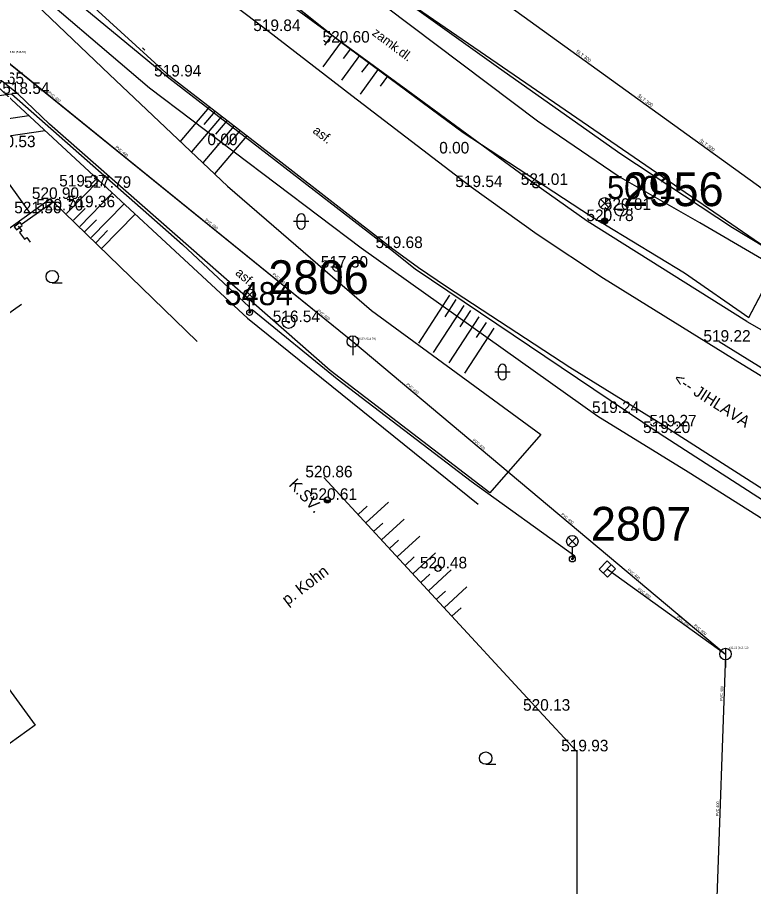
# Model space of a CAD drawing. Extents: x -668867 to -667827, y -1131943 to -1131019.
# Drawn here: x -668526.6 to -668478.8, y -1131470.4 to -1131413.9 of the extents above; entities that cross this region are included whole.
import ezdxf

# ---------------------------------------------------------------- set-up
doc = ezdxf.new("R2010")
doc.units = 0
for name, color, linetype in [('G_Bod_tecka', 7, 'Continuous'), ('G_Bod_vyska', 7, 'Continuous'), ('G_Bodove_pole', 7, 'Continuous'), ('G_Breh_Teren', 7, 'Continuous'), ('G_Budovy_Objekty', 7, 'Continuous'), ('G_Objekty_technicke', 7, 'Continuous'), ('G_Plochy_zpevnene', 7, 'Continuous'), ('G_Ploty', 7, 'Continuous'), ('G_Popisy_povrchu', 7, 'Continuous'), ('G_Poznamky_odkaz', 7, 'Continuous'), ('G_Site-kanalizace', 7, 'Continuous'), ('G_Site-Rozvadece', 7, 'Continuous'), ('G_Site-Sloupy', 7, 'Continuous'), ('G_Vyskove_srafy', 7, 'Continuous'), ('G_Z_ELsilove_podz_kotovane', 7, 'Continuous'), ('G_Z_KANAL_podz_kotovane', 7, 'Continuous'), ('G_Z_PLYNY_podz_geodeticky', 7, 'Continuous'), ('G_Z_SPOJE_podz_geodeticky', 7, 'Continuous'), ('G_Z_SPOJE_podz_kotovane', 7, 'Continuous'), ('G_Z_SPOJE_podz_priblizne', 7, 'Continuous'), ('G_Z_VODA_podz_kotovane', 7, 'Continuous'), ('G_Zabradli_Svodidla', 7, 'Continuous'), ('G_Zelen-Znacky', 7, 'Continuous'), ('Vrstva 1', 7, 'Continuous'), ('Vrstva 12', 7, 'Continuous'), ('Vrstva 17', 7, 'Continuous'), ('Vrstva 2', 7, 'Continuous'), ('Vrstva 26', 7, 'Continuous'), ('Vrstva 3', 7, 'Continuous'), ('Vrstva 4', 7, 'Continuous'), ('Vrstva 8', 7, 'Continuous')]:
    doc.layers.add(name, color=color, linetype=linetype)

msp = doc.modelspace()

# ---------------------------------------------------------------- linework, layer by layer
at = {"layer": 'G_Bod_tecka'}
for p, q in [((-668510.25, -1131414.82), (-668510.25, -1131414.82)), ((-668505.55, -1131415.57), (-668505.55, -1131415.57)), ((-668516.7, -1131417.77), (-668516.7, -1131417.77)), ((-668526.56, -1131418.9), (-668526.56, -1131418.9)), ((-668513.47, -1131422.23), (-668513.47, -1131422.23)), ((-668498.41, -1131422.77), (-668498.41, -1131422.77)), ((-668522.86, -1131424.91), (-668522.86, -1131424.91)), ((-668492.91, -1131424.81), (-668492.91, -1131424.81)), ((-668521.25, -1131425), (-668521.25, -1131425)), ((-668497.12, -1131424.95), (-668497.12, -1131424.95)), ((-668524.45, -1131425.72), (-668524.45, -1131425.72)), ((-668524.17, -1131426.47), (-668524.17, -1131426.47)), ((-668522.28, -1131426.26), (-668522.28, -1131426.26)), ((-668487.37, -1131426.43), (-668487.37, -1131426.43)), ((-668525.77, -1131426.65), (-668525.77, -1131426.65)), ((-668488.44, -1131427.16), (-668488.44, -1131427.16)), ((-668502.29, -1131428.91), (-668502.29, -1131428.91)), ((-668505.85, -1131430.18), (-668505.85, -1131430.18)), ((-668508.98, -1131433.72), (-668508.98, -1131433.72)), ((-668481, -1131434.99), (-668481, -1131434.99)), ((-668488.25, -1131439.62), (-668488.25, -1131439.62)), ((-668484.51, -1131440.49), (-668484.51, -1131440.49)), ((-668484.9, -1131440.92), (-668484.9, -1131440.92)), ((-668506.69, -1131443.8), (-668506.69, -1131443.8)), ((-668506.46, -1131445.26), (-668506.46, -1131445.26)), ((-668499.27, -1131449.71), (-668499.27, -1131449.71)), ((-668492.7, -1131458.95), (-668492.7, -1131458.95)), ((-668490.24, -1131461.59), (-668490.24, -1131461.59))]:
    msp.add_line(p, q, dxfattribs=at)
at = {"layer": 'G_Bodove_pole'}
for centre, radius in [((-668487.37, -1131426.43), 0.412), ((-668487.37, -1131426.43), 0.05), ((-668508.98, -1131433.72), 0.412), ((-668508.98, -1131433.72), 0.05)]:
    msp.add_circle(centre, radius, dxfattribs=at)
at = {"layer": 'G_Breh_Teren'}
for p, q in [((-668531.16, -1131415.41), (-668524.87, -1131421.21)), ((-668524.87, -1131421.21), (-668511.65, -1131433.47)), ((-668528.85, -1131422.38), (-668525.76, -1131426.66)), ((-668511.65, -1131433.47), (-668496.65, -1131445.55))]:
    msp.add_line(p, q, dxfattribs=at)
for points in [[(-668479.2, -1131433.68), (-668489.58, -1131427.16), (-668492.91, -1131424.81), (-668501.24, -1131418.7), (-668509.57, -1131412.59)], [(-668479.2, -1131433.68), (-668474.47, -1131436.39), (-668469.37, -1131439.8), (-668468.85, -1131440.99), (-668466.84, -1131444)], [(-668466.84, -1131444), (-668472.26, -1131440.42), (-668481, -1131434.99)]]:
    msp.add_lwpolyline(points, dxfattribs=at)
at = {"layer": 'G_Budovy_Objekty'}
msp.add_line((-668526.34, -1131432.57), (-668530.21, -1131435.33), dxfattribs=at)
at = {"layer": 'G_Objekty_technicke'}
for p, q in [((-668488.705, -1131425.745), (-668488.175, -1131426.275)), ((-668488.705, -1131426.275), (-668488.175, -1131425.745)), ((-668488.44, -1131427.16), (-668488.44, -1131426.385)), ((-668511.775, -1131431.675), (-668511.245, -1131432.205)), ((-668511.775, -1131432.205), (-668511.245, -1131431.675)), ((-668511.51, -1131433.09), (-668511.51, -1131432.315)), ((-668490.805, -1131447.685), (-668490.275, -1131448.215)), ((-668490.805, -1131448.215), (-668490.275, -1131447.685)), ((-668490.54, -1131449.1), (-668490.54, -1131448.325))]:
    msp.add_line(p, q, dxfattribs=at)
for centre, radius in [((-668488.44, -1131426.01), 0.375), ((-668488.44, -1131427.16), 0.2), ((-668488.44, -1131427.16), 0.18), ((-668488.44, -1131427.16), 0.16), ((-668488.44, -1131427.16), 0.14), ((-668488.44, -1131427.16), 0.12), ((-668488.44, -1131427.16), 0.1), ((-668488.44, -1131427.16), 0.08), ((-668488.44, -1131427.16), 0.06), ((-668488.44, -1131427.16), 0.04), ((-668488.44, -1131427.16), 0.02), ((-668511.51, -1131431.94), 0.375), ((-668511.51, -1131433.09), 0.19), ((-668511.51, -1131433.09), 0.05), ((-668490.54, -1131447.95), 0.375), ((-668490.54, -1131449.1), 0.19), ((-668490.54, -1131449.1), 0.05)]:
    msp.add_circle(centre, radius, dxfattribs=at)
at = {"layer": 'G_Plochy_zpevnene'}
for p, q in [((-668530.88, -1131407.81), (-668520.62, -1131417.64)), ((-668510.28, -1131414.86), (-668512.59, -1131413.1)), ((-668518.48, -1131415.92), (-668518.31, -1131416.06)), ((-668520.62, -1131417.64), (-668512.94, -1131424.9)), ((-668506.27, -1131436.87), (-668524.52, -1131420.87)), ((-668512.94, -1131424.9), (-668503.58, -1131432.97)), ((-668503.58, -1131432.97), (-668492.58, -1131441.02)), ((-668495.91, -1131444.8), (-668506.27, -1131436.87)), ((-668492.58, -1131441.02), (-668495.91, -1131444.8))]:
    msp.add_line(p, q, dxfattribs=at)
for points in [[(-668532.89, -1131403), (-668516.7, -1131417.77)], [(-668467.01, -1131444.31), (-668473.48, -1131440.15), (-668479.5, -1131436.47), (-668488.51, -1131430.88), (-668492.82, -1131428.04), (-668497.12, -1131424.95), (-668504.86, -1131419.02), (-668510.28, -1131414.86)], [(-668524.52, -1131420.87), (-668526.56, -1131418.9), (-668529.34, -1131416.72)], [(-668484.51, -1131440.49), (-668490.7, -1131436.66), (-668498.72, -1131431.43), (-668500.53, -1131430.2), (-668502.29, -1131428.91), (-668509.49, -1131423.34), (-668516.7, -1131417.77)], [(-668484.51, -1131440.49), (-668476.82, -1131445.41), (-668474.84, -1131446.71)]]:
    msp.add_lwpolyline(points, dxfattribs=at)
at = {"layer": 'G_Ploty'}
for p, q in [((-668526.33, -1131427.37), (-668524.27, -1131425.9)), ((-668524.45, -1131425.72), (-668525.76, -1131426.66)), ((-668524.45, -1131425.72), (-668524.27, -1131425.9)), ((-668524.27, -1131425.9), (-668514.91, -1131434.97)), ((-668525.76, -1131426.66), (-668527.8, -1131428.12)), ((-668506.69, -1131443.8), (-668492.7, -1131458.95)), ((-668492.7, -1131458.95), (-668490.24, -1131461.59)), ((-668490.24, -1131461.59), (-668490.24, -1131477.68))]:
    msp.add_line(p, q, dxfattribs=at)
at = {"layer": 'G_Site-kanalizace'}
for p, q in [((-668504.8, -1131434.605), (-668504.8, -1131435.855)), ((-668488.527, -1131450.023), (-668488.013, -1131449.477)), ((-668480.59, -1131454.895), (-668480.59, -1131456.145))]:
    msp.add_line(p, q, dxfattribs=at)
msp.add_lwpolyline([(-668488.254, -1131450.279), (-668487.741, -1131449.733), (-668488.287, -1131449.219), (-668488.801, -1131449.766)], close=True, dxfattribs=at)
for centre in [(-668504.8, -1131434.98), (-668480.59, -1131455.27)]:
    msp.add_circle(centre, 0.375, dxfattribs=at)
at = {"layer": 'G_Site-Rozvadece'}
msp.add_lwpolyline([(-668526.33, -1131427.37), (-668526.41, -1131427.25), (-668526.8, -1131427.54), (-668526.72, -1131427.65), (-668526.66, -1131427.72), (-668526.28, -1131427.44)], close=True, dxfattribs=at)
msp.add_lwpolyline([(-668526.54, -1131427.49), (-668526.32, -1131427.784), (-668526.466, -1131427.894), (-668526.133, -1131428.335), (-668525.987, -1131428.226), (-668525.764, -1131428.519)], dxfattribs=at)
at = {"layer": 'G_Site-Sloupy'}
for centre, radius in [((-668492.91, -1131424.81), 0.2), ((-668505.85, -1131430.18), 0.25), ((-668505.85, -1131430.18), 0.05), ((-668506.46, -1131445.26), 0.2), ((-668499.27, -1131449.71), 0.2)]:
    msp.add_circle(centre, radius, dxfattribs=at)
for radius in [0.18, 0.16, 0.14, 0.12, 0.1, 0.08, 0.06, 0.04, 0.02]:
    msp.add_arc((-668506.46, -1131445.26), radius, 180, 0, dxfattribs=at)
at = {"layer": 'G_Vyskove_srafy'}
for p, q in [((-668506.17, -1131415.08), (-668506.65, -1131415.73)), ((-668505.57, -1131415.52), (-668506.75, -1131417.14)), ((-668504.36, -1131416.41), (-668505.54, -1131418.02)), ((-668504.96, -1131415.97), (-668505.44, -1131416.61)), ((-668503.75, -1131416.86), (-668504.23, -1131417.5)), ((-668503.15, -1131417.3), (-668504.33, -1131418.91)), ((-668502.54, -1131417.74), (-668503.02, -1131418.39)), ((-668516.02, -1131422.02), (-668514.11, -1131419.77)), ((-668525.86, -1131420.33), (-668529.11, -1131420.8)), ((-668515.26, -1131422.66), (-668513.33, -1131420.38)), ((-668514.46, -1131420.88), (-668513.75, -1131420.05)), ((-668513.7, -1131421.52), (-668512.97, -1131420.66)), ((-668524.8, -1131421.3), (-668528.93, -1131421.9)), ((-668514.53, -1131423.37), (-668512.52, -1131421)), ((-668512.9, -1131422.2), (-668512.13, -1131421.3)), ((-668513.78, -1131424.09), (-668511.7, -1131421.64)), ((-668521.29, -1131424.5), (-668523.41, -1131426.66)), ((-668520.43, -1131425.35), (-668522.54, -1131427.51)), ((-668519.67, -1131426.04), (-668521.81, -1131428.22)), ((-668522.2, -1131426.35), (-668522.95, -1131427.11)), ((-668521.46, -1131427.07), (-668522.21, -1131427.84)), ((-668518.95, -1131426.7), (-668521.11, -1131428.91)), ((-668520.74, -1131427.77), (-668521.49, -1131428.54)), ((-668500.52, -1131435.08), (-668498.49, -1131431.96)), ((-668498.81, -1131433.38), (-668498.08, -1131432.26)), ((-668499.57, -1131435.7), (-668497.57, -1131432.64)), ((-668498.55, -1131436.37), (-668496.59, -1131433.38)), ((-668497.83, -1131434.02), (-668497.14, -1131432.97)), ((-668496.76, -1131434.72), (-668496.11, -1131433.74)), ((-668497.53, -1131437.03), (-668495.62, -1131434.11)), ((-668504.46, -1131446.21), (-668503.88, -1131445.67)), ((-668503.96, -1131446.76), (-668502.49, -1131445.4)), ((-668503.45, -1131447.31), (-668502.86, -1131446.77)), ((-668502.94, -1131447.86), (-668501.47, -1131446.51)), ((-668502.43, -1131448.41), (-668501.84, -1131447.87)), ((-668501.92, -1131448.96), (-668500.45, -1131447.61)), ((-668501.41, -1131449.52), (-668500.82, -1131448.97)), ((-668500.9, -1131450.07), (-668499.43, -1131448.71)), ((-668500.39, -1131450.62), (-668499.81, -1131450.08)), ((-668499.88, -1131451.17), (-668498.42, -1131449.81)), ((-668499.38, -1131451.72), (-668498.79, -1131451.18)), ((-668498.87, -1131452.27), (-668497.4, -1131450.91)), ((-668498.36, -1131452.82), (-668497.77, -1131452.28))]:
    msp.add_line(p, q, dxfattribs=at)
at = {"layer": 'G_Z_ELsilove_podz_kotovane'}
for points in [[(-668514.46, -1131408.15), (-668514.16, -1131408.68), (-668505.55, -1131415.57), (-668497.63, -1131421.4), (-668489.36, -1131426.82), (-668488.62, -1131427.27), (-668488.44, -1131427.39), (-668488.38, -1131427.41), (-668483.25, -1131430.52), (-668479.08, -1131433.42), (-668477.32, -1131430.08)], [(-668537.01, -1131423.01), (-668530.59, -1131419.38), (-668526.99, -1131418.89), (-668515.87, -1131428.69), (-668511.54, -1131432.73), (-668511.5, -1131433.1), (-668511.35, -1131432.9), (-668505.83, -1131437.41), (-668497.11, -1131444.05), (-668490.38, -1131448.89), (-668490.54, -1131449.11)]]:
    msp.add_lwpolyline(points, dxfattribs=at)
at = {"layer": 'G_Z_KANAL_podz_kotovane'}
for p, q in [((-668527.51, -1131416.6), (-668504.8, -1131434.98)), ((-668504.8, -1131434.98), (-668480.59, -1131455.27)), ((-668488.26, -1131449.75), (-668480.59, -1131455.27)), ((-668480.59, -1131455.27), (-668481.33, -1131476.02))]:
    msp.add_line(p, q, dxfattribs=at)
at = {"layer": 'G_Z_PLYNY_podz_geodeticky'}
msp.add_lwpolyline([(-668527.07, -1131410.75), (-668526.96, -1131410.87), (-668518.02, -1131418.51), (-668504.27, -1131428.9), (-668488.88, -1131439.82), (-668483.02, -1131443.45), (-668475.25, -1131448.33), (-668467.04, -1131453.21), (-668466.91, -1131453.3)], dxfattribs=at)
at = {"layer": 'G_Z_SPOJE_podz_geodeticky'}
for points in [[(-668583.62, -1131321.19), (-668582.19, -1131323.51), (-668579.37, -1131327.17), (-668571.26, -1131336.86), (-668560.31, -1131349.9), (-668548.78, -1131363.59), (-668541.66, -1131371.99), (-668528.88, -1131387.3), (-668520.15, -1131397.77), (-668514.25, -1131404.37), (-668511.63, -1131405.99), (-668507.04, -1131408.92), (-668502.16, -1131412.29), (-668495.34, -1131417.18), (-668487.38, -1131422.8), (-668480.13, -1131427.58), (-668468.26, -1131434.73), (-668464.44, -1131437.09), (-668461.84, -1131438.47)], [(-668504.73, -1131410.5), (-668463.47, -1131438.81), (-668419.51, -1131462.48), (-668373.54, -1131482.21), (-668331.41, -1131509.31)], [(-668533.66, -1131447.22), (-668534.36, -1131447.67), (-668525.44, -1131459.88), (-668537.37, -1131468.47)]]:
    msp.add_lwpolyline(points, dxfattribs=at)
at = {"layer": 'G_Z_SPOJE_podz_kotovane'}
msp.add_lwpolyline([(-668463.13, -1131442.25), (-668464.88, -1131441.34), (-668466.59, -1131437.96), (-668468.42, -1131435.76), (-668471.54, -1131433.53), (-668482.25, -1131427.27), (-668487.56, -1131424.24), (-668492.8, -1131420.67), (-668510.89, -1131407.04), (-668515.03, -1131403.42), (-668521.28, -1131395.98)], dxfattribs=at)
at = {"layer": 'G_Z_SPOJE_podz_priblizne'}
for points in [[(-668504.73, -1131410.5), (-668463.47, -1131438.81), (-668419.51, -1131462.48), (-668373.54, -1131482.21), (-668331.41, -1131509.31)], [(-668533.66, -1131447.22), (-668534.36, -1131447.67), (-668525.44, -1131459.88), (-668537.37, -1131468.47)]]:
    msp.add_lwpolyline(points, dxfattribs=at)
at = {"layer": 'G_Z_VODA_podz_kotovane'}
msp.add_lwpolyline([(-668683.369, -1131181.224), (-668649.8, -1131211.72), (-668646.34, -1131215.79), (-668601.09, -1131269.33), (-668550.43, -1131331.42), (-668550.07, -1131333.92), (-668545.5, -1131360.28), (-668544.8, -1131361.58), (-668534.06, -1131374.68), (-668512.85, -1131400.04), (-668473.31, -1131428.57), (-668463.03, -1131434.08), (-668452.78, -1131440.2), (-668452.76, -1131440.21)], dxfattribs=at)
at = {"layer": 'G_Zabradli_Svodidla'}
for p, q in [((-668516.76, -1131417.85), (-668502.36, -1131428.99)), ((-668484.9, -1131440.92), (-668477.16, -1131445.93))]:
    msp.add_line(p, q, dxfattribs=at)
for points in [[(-668538.54, -1131398.44), (-668535.36, -1131401.02), (-668528.77, -1131407.5), (-668522.71, -1131412.95), (-668516.76, -1131417.85)], [(-668502.36, -1131428.99), (-668500.76, -1131430.25), (-668484.9, -1131440.92)]]:
    msp.add_lwpolyline(points, dxfattribs=at)
at = {"layer": 'G_Zelen-Znacky'}
for p, q in [((-668507.66, -1131427.18), (-668508.66, -1131427.18)), ((-668508.41, -1131427.43), (-668508.41, -1131426.93)), ((-668507.91, -1131427.43), (-668507.91, -1131426.93)), ((-668524.332, -1131431.17), (-668523.682, -1131431.167)), ((-668495.33, -1131437.21), (-668495.33, -1131436.71)), ((-668494.83, -1131437.21), (-668494.83, -1131436.71)), ((-668494.58, -1131436.96), (-668495.58, -1131436.96)), ((-668496.172, -1131462.43), (-668495.522, -1131462.427))]:
    msp.add_line(p, q, dxfattribs=at)
for centre in [(-668524.332, -1131430.767), (-668496.172, -1131462.027)]:
    msp.add_circle(centre, 0.403, dxfattribs=at)
for centre, start, end in [((-668508.16, -1131426.93), 0, 180), ((-668508.16, -1131427.43), 180, 0), ((-668495.08, -1131436.71), 0, 180), ((-668495.08, -1131437.21), 180, 0)]:
    msp.add_arc(centre, 0.25, start, end, dxfattribs=at)
at = {"layer": 'Vrstva 1'}
for p, q in [((-668488.44, -1131427.39), (-668488.44, -1131427.39)), ((-668511.5, -1131433.1), (-668511.5, -1131433.1)), ((-668490.54, -1131449.11), (-668490.54, -1131449.11))]:
    msp.add_line(p, q, dxfattribs=at)
at = {"layer": 'Vrstva 12'}
for p, q in [((-668527.513, -1131416.6), (-668504.801, -1131434.983)), ((-668504.801, -1131434.983), (-668480.589, -1131455.273)), ((-668488.265, -1131449.751), (-668480.589, -1131455.273)), ((-668480.589, -1131455.273), (-668481.332, -1131476.019))]:
    msp.add_line(p, q, dxfattribs=at)
at = {"layer": 'Vrstva 17'}
for p, q in [((-668514.16, -1131408.68), (-668505.55, -1131415.57)), ((-668505.55, -1131415.57), (-668497.63, -1131421.4)), ((-668526.99, -1131418.89), (-668515.87, -1131428.69)), ((-668497.63, -1131421.4), (-668489.36, -1131426.82)), ((-668489.36, -1131426.82), (-668488.62, -1131427.27)), ((-668488.62, -1131427.27), (-668488.44, -1131427.39)), ((-668488.44, -1131427.39), (-668488.38, -1131427.41)), ((-668488.38, -1131427.41), (-668483.25, -1131430.52)), ((-668515.87, -1131428.69), (-668511.54, -1131432.73)), ((-668483.25, -1131430.52), (-668479.08, -1131433.42)), ((-668479.08, -1131433.42), (-668477.32, -1131430.08)), ((-668511.54, -1131432.73), (-668511.5, -1131433.1)), ((-668511.5, -1131433.1), (-668511.35, -1131432.9)), ((-668511.35, -1131432.9), (-668505.83, -1131437.41)), ((-668505.83, -1131437.41), (-668497.11, -1131444.05)), ((-668497.11, -1131444.05), (-668490.38, -1131448.89)), ((-668490.38, -1131448.89), (-668490.54, -1131449.11))]:
    msp.add_line(p, q, dxfattribs=at)
at = {"layer": 'Vrstva 26'}
msp.add_lwpolyline([(-668683.369, -1131181.224), (-668649.798, -1131211.717), (-668646.336, -1131215.786), (-668601.09, -1131269.326), (-668550.43, -1131331.42), (-668550.07, -1131333.92), (-668545.496, -1131360.279), (-668544.8, -1131361.58), (-668534.06, -1131374.68), (-668512.85, -1131400.04), (-668473.31, -1131428.57), (-668463.033, -1131434.082), (-668452.779, -1131440.199), (-668452.76, -1131440.21)], dxfattribs=at)
at = {"layer": 'Vrstva 8'}
for p, q in [((-668504.801, -1131434.983), (-668504.801, -1131434.983)), ((-668480.589, -1131455.273), (-668480.589, -1131455.273))]:
    msp.add_line(p, q, dxfattribs=at)

# ---------------------------------------------------------------- texts
at = {"layer": 'G_Bod_vyska'}
for s, p in [('519.84', (-668511.274, -1131414.82)), ('520.60', (-668506.771, -1131415.57)), ('519.94', (-668517.716, -1131417.77)), ('518.65', (-668529.236, -1131418.26)), ('518.54', (-668527.582, -1131418.9)), ('0.00', (-668514.25, -1131422.23)), ('520.53', (-668528.486, -1131422.36)), ('0.00', (-668499.19, -1131422.77)), ('519.27', (-668523.884, -1131424.91)), ('517.79', (-668522.274, -1131425)), ('519.54', (-668498.144, -1131424.95)), ('521.01', (-668493.892, -1131424.81)), ('520.90', (-668525.659, -1131425.72)), ('521.56', (-668526.806, -1131426.65)), ('520.70', (-668525.377, -1131426.47)), ('519.36', (-668523.318, -1131426.26)), ('520.81', (-668488.494, -1131426.43)), ('520.78', (-668489.626, -1131427.16)), ('519.68', (-668503.328, -1131428.91)), ('517.30', (-668506.884, -1131430.18)), ('516.54', (-668510.006, -1131433.72)), ('519.22', (-668482.024, -1131434.99)), ('519.24', (-668489.264, -1131439.62)), ('519.20', (-668485.946, -1131440.92)), ('519.27', (-668485.534, -1131440.49)), ('520.86', (-668507.889, -1131443.8)), ('520.61', (-668507.598, -1131445.26)), ('520.48', (-668500.446, -1131449.71)), ('520.13', (-668493.744, -1131458.95)), ('519.93', (-668491.266, -1131461.59))]:
    msp.add_text(s, height=0.75, dxfattribs=at).set_placement(p)
at = {"layer": 'G_Bodove_pole'}
for s, p in [('5001', (-668488.287, -1131425.73)), ('5484', (-668513.153, -1131432.62))]:
    msp.add_text(s, height=1.5, dxfattribs=at).set_placement(p)
at = {"layer": 'G_Popisy_povrchu'}
for s, rotation, p in [('zamk.dl.', 323.2, (-668503.601, -1131415.04)), ('asf.', 322.284, (-668507.457, -1131421.389)), ('asf.', 319.2538, (-668512.482, -1131430.596))]:
    msp.add_text(s, height=0.6, rotation=rotation, dxfattribs=at).set_placement(p)
at = {"layer": 'G_Poznamky_odkaz'}
for s, rotation, p in [('<-- JIHLAVA', 327.493, (-668484.028, -1131437.587)), ('K.SV.', 312.7256, (-668509.008, -1131444.302)), ('p. Kohn', 37.3574, (-668509.056, -1131452.143))]:
    msp.add_text(s, height=0.75, rotation=rotation, dxfattribs=at).set_placement(p)
at = {"layer": 'Vrstva 2'}
for s, p in [('518.62 (516.57)', (-668527.307, -1131416.247)), ('516.23 (514.39)', (-668504.596, -1131434.861)), ('513.31 (511.03)', (-668480.383, -1131454.92))]:
    msp.add_text(s, height=0.13163, dxfattribs=at).set_placement(p)
at = {"layer": 'Vrstva 3'}
for s, rotation, p in [('PVC 400', 321.0348, (-668524.621, -1131418.85)), ('PVC 400', 321.0216, (-668520.247, -1131422.39)), ('PVC 400', 321.0348, (-668514.416, -1131427.11)), ('PVC 400', 321.0216, (-668510.042, -1131430.65)), ('PVC 400', 321.0002, (-668507.126, -1131433.01)), ('PVC 400', 319.9984, (-668501.343, -1131437.789)), ('PVC 400', 320.0203, (-668497.03, -1131441.403)), ('PVC 400', 320.0551, (-668491.28, -1131446.222)), ('PVC 400', 320.0421, (-668486.968, -1131449.836)), ('PVC 200', 324.2588, (-668486.308, -1131451.093)), ('PVC 200', 324.2588, (-668483.775, -1131452.915)), ('PVC 400', 320.0551, (-668482.656, -1131453.45)), ('PVC 400', 87.9601, (-668480.768, -1131458.316)), ('PVC 400', 87.9601, (-668481.037, -1131465.813))]:
    msp.add_text(s, height=0.1755, rotation=rotation, dxfattribs=at).set_placement(p)
at = {"layer": 'Vrstva 4'}
for p in [(-668490.344, -1131416.192), (-668486.328, -1131419.09), (-668482.312, -1131421.988)]:
    msp.add_text('ŠLT 300', height=0.2194, rotation=324.1688, dxfattribs=at).set_placement(p)
for s, p in [('2956', (-668487.237, -1131426.189)), ('2806', (-668510.297, -1131431.899)), ('2807', (-668489.337, -1131447.909))]:
    msp.add_text(s, height=2.1939, dxfattribs=at).set_placement(p)

doc.saveas('drawing.dxf')
